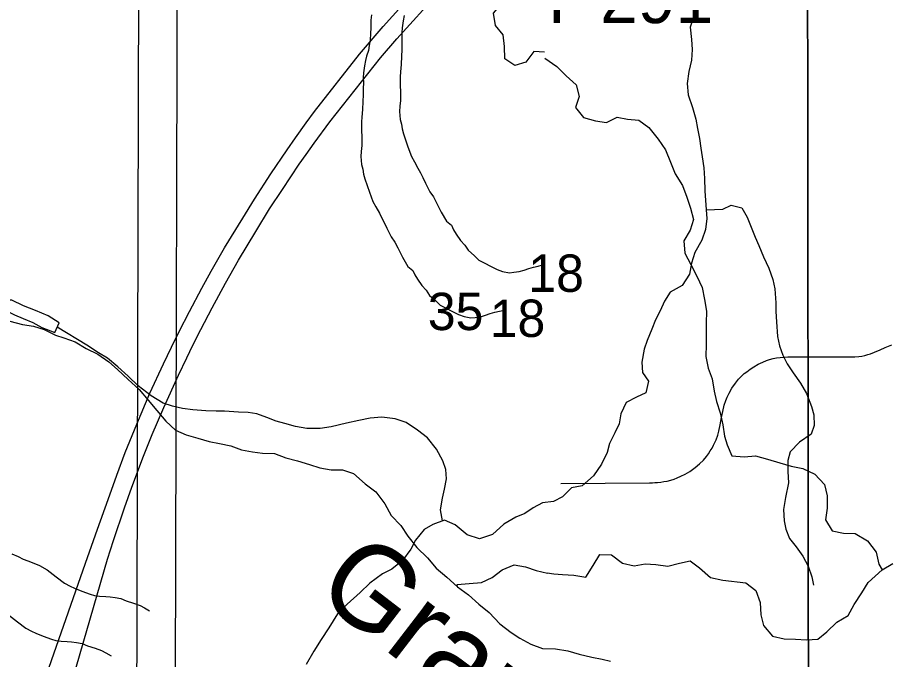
# Model space of a CAD drawing. Extents: x -21.1 to 50.3, y 0 to 22.1.
# Drawn here: x 2.6 to 3.575, y 16.03 to 16.75 of the extents above; entities that cross this region are included whole.
import ezdxf

# ---------------------------------------------------------------- set-up
doc = ezdxf.new("R2010")
doc.units = 0
for name, color, linetype in [('GM_X_Interstate_Route', 7, 'Continuous'), ('GM_X_Minor_Lake', 7, 'Continuous'), ('GM_X_Minor_River', 7, 'Continuous'), ('GM_X_Minor_River_Text', 7, 'Continuous'), ('GM_X_Section', 7, 'Continuous'), ('GM_X_Section_Text', 7, 'Continuous'), ('GM_X_Township_Road', 7, 'Continuous'), ('GM_X_Township_Road_Text', 7, 'Continuous')]:
    doc.layers.add(name, color=color, linetype=linetype)

msp = doc.modelspace()

# ---------------------------------------------------------------- linework, layer by layer
at = {"layer": 'GM_X_Interstate_Route'}
for points in [[(2.60844, 15.94357), (2.67647, 16.13827), (2.68996, 16.17638), (2.70198, 16.20952), (2.71165, 16.23678), (2.72104, 16.2623), (2.73389, 16.29377), (2.74873, 16.32857), (2.7639, 16.36156), (2.77281, 16.38036), (2.78138, 16.39785), (2.7931, 16.42028), (2.80679, 16.44617), (2.81717, 16.46531), (2.83219, 16.49153), (2.85264, 16.52485), (2.86567, 16.54613), (2.88398, 16.57449), (2.90261, 16.60138), (2.91168, 16.61457), (2.92389, 16.6314), (2.93296, 16.6441), (2.9836, 16.70826), (3.01015, 16.73927), (3.05205, 16.78594)], [(2.64318, 15.94293), (2.70115, 16.14265), (2.70784, 16.16345), (2.72028, 16.20024), (2.72846, 16.22346), (2.74128, 16.25802), (2.75131, 16.28254), (2.76413, 16.31245), (2.78085, 16.34886), (2.78995, 16.36818), (2.79664, 16.3824), (2.80556, 16.39981), (2.81838, 16.42433), (2.83329, 16.45192), (2.84806, 16.47756), (2.86728, 16.50989), (2.88275, 16.53525), (2.8971, 16.5567), (2.91605, 16.58513), (2.92385, 16.596), (2.93277, 16.60854), (2.95033, 16.6325), (3.00718, 16.7044), (3.02543, 16.72558), (3.07294, 16.77825)]]:
    msp.add_lwpolyline(points, dxfattribs=at)
at = {"layer": 'GM_X_Minor_Lake'}
for points in [[(2.64691, 16.40733), (2.63444, 16.41537), (2.62044, 16.42115), (2.60681, 16.42654), (2.59395, 16.43269), (2.58674, 16.43274), (2.58482, 16.42933), (2.58856, 16.42058), (2.59688, 16.41636), (2.60672, 16.41213), (2.61732, 16.40789), (2.62752, 16.40213), (2.64191, 16.39673)], [(2.64191, 16.39673), (2.64691, 16.40733)]]:
    msp.add_lwpolyline(points, dxfattribs=at)
at = {"layer": 'GM_X_Minor_River'}
for points in [[(3.19087, 16.71053), (3.17875, 16.71146), (3.16989, 16.69954), (3.15747, 16.69553), (3.14637, 16.70331), (3.14613, 16.71696), (3.14438, 16.73021), (3.13587, 16.74068), (3.13374, 16.7543), (3.14337, 16.76585), (3.14389, 16.77951), (3.14783, 16.79172), (3.16005, 16.78549), (3.17299, 16.78078), (3.18582, 16.78253)], [(3.36149, 16.76148), (3.35761, 16.74899), (3.35413, 16.73876), (3.35556, 16.72472), (3.35624, 16.71371), (3.35579, 16.70157), (3.35267, 16.68907), (3.35068, 16.67542), (3.35174, 16.6629), (3.35658, 16.64883), (3.36066, 16.63553), (3.36249, 16.62527), (3.36469, 16.61387), (3.36614, 16.60324), (3.3676, 16.59337), (3.36941, 16.58122), (3.37009, 16.56907), (3.37076, 16.55541), (3.37214, 16.53415), (3.37283, 16.52429), (3.37124, 16.51215), (3.36736, 16.50004), (3.3593, 16.48605), (3.35581, 16.47431), (3.35345, 16.4618), (3.34502, 16.44933), (3.33169, 16.44183), (3.32555, 16.43162), (3.32055, 16.42103), (3.31517, 16.41082), (3.31131, 16.40022), (3.30591, 16.38773), (3.30243, 16.37789), (3.30006, 16.36348), (3.30074, 16.35172), (3.30751, 16.34219), (3.30439, 16.32893), (3.29411, 16.32406), (3.28231, 16.31807), (3.27654, 16.30558), (3.27456, 16.29421), (3.26957, 16.28438), (3.26379, 16.27227), (3.26107, 16.26204), (3.25492, 16.24918), (3.24572, 16.23596), (3.23313, 16.22503), (3.22097, 16.22245), (3.21104, 16.21265), (3.20114, 16.2074), (3.1886, 16.20596), (3.17832, 16.20033), (3.16879, 16.19394), (3.1589, 16.18983), (3.14519, 16.18194), (3.13259, 16.17026), (3.11814, 16.16541), (3.10413, 16.17005), (3.09092, 16.18114), (3.07881, 16.18652), (3.06588, 16.18167), (3.05597, 16.17604), (3.04641, 16.16396), (3.04103, 16.15375)], [(2.99708, 16.75251), (2.99637, 16.74642), (2.99606, 16.73805), (2.99574, 16.73158), (2.99542, 16.72397), (2.99433, 16.71826), (2.99362, 16.71255), (2.99139, 16.70607), (2.99029, 16.70112), (2.9892, 16.6954), (2.98813, 16.68741), (2.98779, 16.68208), (2.98784, 16.676), (2.98751, 16.67029), (2.98758, 16.66269), (2.98726, 16.65546), (2.98695, 16.64633), (2.98626, 16.63796), (2.98593, 16.63264), (2.98615, 16.60602), (2.98545, 16.59955), (2.98512, 16.59384), (2.98595, 16.58472), (2.98714, 16.57941), (2.98794, 16.57409), (2.98951, 16.56878), (2.99458, 16.55399), (2.99847, 16.54338), (3.00194, 16.53732), (3.00581, 16.53013), (3.00851, 16.52482), (3.01122, 16.5199), (3.01431, 16.51347), (3.01896, 16.50361), (3.02319, 16.49795), (3.02667, 16.49151), (3.02899, 16.48621), (3.0317, 16.4809), (3.03787, 16.47069), (3.04323, 16.46617), (3.04555, 16.46124), (3.04864, 16.45632), (3.05326, 16.44914), (3.05825, 16.44386), (3.0621, 16.43818), (3.06899, 16.43215), (3.07398, 16.42725), (3.07932, 16.42463), (3.08849, 16.41977), (3.0946, 16.41677), (3.1007, 16.41454), (3.10832, 16.41308), (3.11326, 16.4135), (3.11933, 16.41431), (3.12464, 16.41588), (3.12995, 16.41782), (3.13526, 16.41939), (3.14057, 16.42057), (3.14551, 16.42175)], [(3.03358, 16.75163), (3.03249, 16.74592), (3.03142, 16.73793), (3.03108, 16.7326), (3.03113, 16.72652), (3.0308, 16.72081), (3.03086, 16.7132), (3.03054, 16.70598), (3.03024, 16.69685), (3.02955, 16.68848), (3.02922, 16.68315), (3.02944, 16.65653), (3.02874, 16.65006), (3.0284, 16.64436), (3.02924, 16.63524), (3.03043, 16.62993), (3.03123, 16.62461), (3.0328, 16.6193), (3.03787, 16.60451), (3.04176, 16.59389), (3.04523, 16.58784), (3.0491, 16.58064), (3.0518, 16.57534), (3.05451, 16.57042), (3.0576, 16.56398), (3.06225, 16.55413), (3.06648, 16.54846), (3.06996, 16.54203), (3.07228, 16.53672), (3.07499, 16.53142), (3.08116, 16.5212), (3.08652, 16.51668), (3.08884, 16.51176), (3.09193, 16.50684), (3.09655, 16.49965), (3.10154, 16.49437), (3.10539, 16.4887), (3.11228, 16.48267), (3.11727, 16.47777), (3.12261, 16.47515), (3.13178, 16.47028), (3.13789, 16.46729), (3.14399, 16.46506), (3.15161, 16.4636), (3.15655, 16.46402), (3.16262, 16.46483), (3.16793, 16.46639), (3.17324, 16.46834), (3.17855, 16.4699), (3.18386, 16.47109), (3.1888, 16.47227)], [(3.19125, 16.704), (3.20458, 16.69451), (3.21525, 16.68426), (3.2263, 16.67401), (3.22974, 16.66108), (3.22557, 16.64853), (3.23472, 16.63752), (3.24805, 16.63373), (3.26023, 16.63185), (3.27239, 16.63795), (3.28381, 16.63568), (3.29675, 16.63455), (3.3078, 16.6262), (3.31809, 16.61329), (3.32648, 16.60114), (3.33221, 16.58746), (3.33717, 16.57453), (3.34556, 16.56124), (3.35053, 16.54832), (3.35435, 16.53578), (3.3578, 16.52324), (3.35401, 16.51107), (3.34718, 16.49927), (3.34834, 16.48558), (3.35483, 16.47267), (3.3617, 16.45975), (3.36742, 16.44721), (3.37011, 16.43352), (3.37241, 16.4206), (3.37205, 16.40691), (3.37207, 16.39322), (3.37209, 16.38334), (3.37173, 16.36965), (3.37441, 16.35673), (3.37862, 16.34457), (3.38092, 16.33088), (3.3836, 16.31948), (3.38781, 16.30656), (3.39087, 16.29325), (3.39279, 16.28033), (3.39547, 16.27083), (3.40082, 16.25829), (3.41452, 16.25716), (3.42745, 16.25832), (3.44077, 16.25491), (3.45448, 16.25075), (3.46742, 16.24696), (3.48036, 16.24432), (3.49369, 16.23787), (3.50474, 16.22648), (3.5078, 16.21355), (3.50782, 16.19987), (3.50594, 16.18693), (3.51319, 16.1744), (3.52613, 16.17175), (3.53907, 16.17139), (3.55278, 16.16342), (3.56269, 16.1505), (3.56575, 16.1372)], [(3.37215, 16.53399), (3.39074, 16.5348), (3.40026, 16.53929), (3.412, 16.53619), (3.418, 16.5259), (3.42248, 16.5145), (3.42696, 16.50347), (3.43107, 16.49396), (3.4363, 16.4814), (3.44229, 16.46885), (3.44676, 16.45592), (3.44897, 16.44566), (3.45001, 16.42972), (3.45032, 16.42023), (3.451, 16.40847), (3.45204, 16.39215), (3.45424, 16.38151), (3.45797, 16.37124), (3.46284, 16.36135), (3.4696, 16.35144), (3.47788, 16.34001), (3.48463, 16.32821), (3.49023, 16.31376), (3.49282, 16.30426), (3.49312, 16.29249), (3.48964, 16.28265), (3.47668, 16.27362), (3.46637, 16.26306), (3.46365, 16.25321), (3.46357, 16.24107), (3.46424, 16.22817), (3.4611, 16.21187), (3.45873, 16.19823), (3.45941, 16.18571), (3.46124, 16.17621), (3.46535, 16.16594), (3.47288, 16.15641), (3.4804, 16.14612), (3.4864, 16.1347), (3.49049, 16.12291), (3.49233, 16.11342)], [(2.59171, 16.40945), (2.60577, 16.40553), (2.61829, 16.40385), (2.63008, 16.39988), (2.64268, 16.39365), (2.65218, 16.39078), (2.66475, 16.38607), (2.67736, 16.37871), (2.69033, 16.37248), (2.7026, 16.36359), (2.7122, 16.35504), (2.72412, 16.34386), (2.73643, 16.3327), (2.74685, 16.32074), (2.75651, 16.30915), (2.76656, 16.29718), (2.77733, 16.28713), (2.78914, 16.28202), (2.80245, 16.27808), (2.815, 16.27451), (2.82676, 16.27244), (2.83929, 16.26962), (2.85147, 16.26528), (2.86362, 16.26284), (2.87499, 16.26152), (2.88824, 16.261), (2.90081, 16.25628), (2.91411, 16.25272), (2.92742, 16.24878), (2.93921, 16.24519), (2.95173, 16.24276), (2.9646, 16.2426), (2.97677, 16.23864), (2.98983, 16.22711), (3.00172, 16.21821), (3.01179, 16.20473), (3.01921, 16.19158), (3.03, 16.18039), (3.03777, 16.16839), (3.04783, 16.15566), (3.05976, 16.14411), (3.06942, 16.13252), (3.08133, 16.12248), (3.09324, 16.11169), (3.10588, 16.1028), (3.11741, 16.09238), (3.12892, 16.0831), (3.14087, 16.0704), (3.15353, 16.06038), (3.1631, 16.0541), (3.1757, 16.04749), (3.18864, 16.04278)], [(3.07653, 16.18567), (3.07433, 16.19793), (3.0767, 16.2112), (3.07866, 16.22105), (3.08101, 16.2328), (3.08032, 16.24304), (3.07697, 16.25293), (3.06984, 16.26587), (3.05968, 16.27845), (3.04836, 16.28725), (3.03589, 16.29567), (3.0234, 16.29992), (3.00861, 16.30191), (2.99532, 16.30048), (2.98278, 16.2979), (2.9691, 16.29494), (2.95162, 16.29088), (2.93946, 16.28906), (2.92466, 16.28915), (2.91178, 16.2915), (2.90003, 16.29461), (2.89018, 16.29733), (2.87959, 16.30156), (2.86861, 16.30543), (2.85875, 16.307), (2.84775, 16.30745), (2.8322, 16.30831), (2.82271, 16.30836), (2.81133, 16.30881), (2.79692, 16.31004), (2.78517, 16.31163), (2.7738, 16.31397), (2.76358, 16.31745), (2.74997, 16.3255), (2.73562, 16.33697), (2.72431, 16.34766), (2.71261, 16.35798), (2.70092, 16.36792), (2.69109, 16.37367), (2.67786, 16.38247), (2.64464, 16.40252)], [(3.04103, 16.15375), (3.03184, 16.14128), (3.01963, 16.13149), (3.00935, 16.12624), (2.99524, 16.11571), (2.98417, 16.10553), (2.96967, 16.09234), (2.95897, 16.0814), (2.949, 16.06591), (2.94057, 16.05268), (2.93251, 16.03983), (2.92369, 16.02471)], [(2.59382, 16.14876), (2.60107, 16.14578), (2.60641, 16.14278), (2.61175, 16.14092), (2.61671, 16.13906), (2.62472, 16.13571), (2.63351, 16.13084), (2.64347, 16.12293), (2.65303, 16.11578), (2.65914, 16.11241), (2.66411, 16.11017), (2.67059, 16.10756), (2.67631, 16.10533), (2.68165, 16.10347), (2.68661, 16.10199), (2.69232, 16.10127), (2.69916, 16.10095), (2.70411, 16.10061), (2.70982, 16.0999), (2.71591, 16.0988), (2.72202, 16.09619), (2.73041, 16.0936), (2.73765, 16.09099), (2.74262, 16.08837), (2.74835, 16.085)], [(3.1937, 16.12725), (3.20126, 16.1261), (3.21115, 16.12535), (3.22371, 16.12461), (3.23703, 16.12272), (3.24538, 16.13566), (3.25297, 16.14784), (3.26591, 16.14747), (3.27848, 16.13836), (3.29142, 16.13534), (3.30359, 16.13763), (3.31577, 16.13689), (3.32909, 16.135), (3.34202, 16.13806), (3.35419, 16.14074), (3.36448, 16.13314), (3.37705, 16.12214), (3.39075, 16.11911), (3.41663, 16.1161), (3.42768, 16.10775), (3.43264, 16.09407), (3.43343, 16.08038), (3.43649, 16.06822), (3.4464, 16.05644), (3.45934, 16.05342), (3.47228, 16.05305), (3.48445, 16.05231), (3.49739, 16.05308), (3.50727, 16.06146), (3.51867, 16.07212), (3.53121, 16.07974), (3.53804, 16.09192), (3.54639, 16.10485), (3.5536, 16.11665), (3.56917, 16.13073)], [(3.09324, 16.11169), (3.09282, 16.11433), (3.10642, 16.11533), (3.12039, 16.11671), (3.1324, 16.12224), (3.14359, 16.13078), (3.15674, 16.13632), (3.16963, 16.13427), (3.18144, 16.12992), (3.19435, 16.12711)], [(3.56575, 16.1372), (3.56918, 16.13074), (3.58135, 16.13798)], [(2.59022, 16.08032), (2.60018, 16.07241), (2.60974, 16.06527), (2.61585, 16.0619), (2.62082, 16.05965), (2.6273, 16.05704), (2.63302, 16.05481), (2.63836, 16.05295), (2.64332, 16.05147), (2.64903, 16.05076), (2.65588, 16.05043), (2.66082, 16.05009), (2.66653, 16.04938), (2.67262, 16.04829), (2.67873, 16.04568), (2.68712, 16.04308), (2.69436, 16.04048), (2.69933, 16.03786), (2.70506, 16.03448)], [(3.18864, 16.04278), (3.20329, 16.04245), (3.21699, 16.04018), (3.22955, 16.0364), (3.24401, 16.03299), (3.25543, 16.03073), (3.26495, 16.02846)]]:
    msp.add_lwpolyline(points, dxfattribs=at)
at = {"layer": 'GM_X_Section'}
for points in [[(3.82173, 16.99041), (3.83586, 15.97019), (2.77838, 15.96075), (2.77727, 16.00736), (2.77975, 16.9773)], [(3.77844, 16.93989), (3.79257, 15.91968), (2.73509, 15.91023), (2.73398, 15.95684), (2.73646, 16.92678)], [(4.49436, 16.90218), (4.49511, 15.90479), (3.50758, 15.88397), (3.48674, 15.88357), (3.4856, 16.89423)], [(3.4856, 16.89423), (3.48674, 15.88357), (2.52082, 15.85784), (2.47799, 15.85781), (2.47912, 16.87744), (2.97553, 16.89271)]]:
    msp.add_lwpolyline(points, close=True, dxfattribs=at)
at = {"layer": 'GM_X_Township_Road'}
msp.add_lwpolyline([(3.209, 16.22744), (3.30854, 16.22828), (3.31174, 16.2284), (3.31436, 16.22849), (3.31738, 16.22869), (3.32137, 16.22908), (3.32448, 16.22956), (3.32837, 16.23025), (3.33245, 16.23122), (3.33634, 16.23239), (3.33965, 16.23375), (3.34382, 16.23559), (3.3484, 16.23793), (3.35111, 16.23951), (3.35374, 16.24104), (3.35957, 16.24542), (3.36473, 16.2495), (3.36901, 16.25358), (3.37241, 16.25786), (3.3745, 16.26071), (3.37669, 16.26398), (3.37866, 16.26714), (3.38038, 16.2703), (3.38194, 16.27344), (3.3832, 16.27643), (3.38504, 16.28149), (3.38631, 16.28615), (3.38777, 16.29315), (3.38943, 16.30131), (3.39059, 16.30812), (3.39224, 16.31512), (3.39397, 16.32047), (3.39543, 16.32419), (3.39769, 16.32871), (3.40097, 16.33432), (3.40484, 16.33986), (3.40848, 16.34439), (3.41198, 16.34796), (3.41482, 16.35051), (3.41752, 16.3527), (3.42131, 16.35547), (3.42561, 16.35817), (3.4305, 16.36101), (3.43575, 16.36349), (3.43961, 16.36517), (3.44304, 16.36633), (3.44734, 16.36743), (3.45105, 16.36825), (3.45486, 16.36874), (3.45945, 16.36906), (3.46346, 16.36918), (3.49372, 16.36925), (3.53463, 16.36932), (3.53885, 16.36947), (3.5433, 16.36983), (3.54636, 16.37027), (3.54986, 16.371), (3.55315, 16.37191), (3.55642, 16.3729), (3.56087, 16.37457), (3.56707, 16.37727), (3.57262, 16.37982), (3.57998, 16.38296)], dxfattribs=at)

# ---------------------------------------------------------------- texts
at = {"layer": 'GM_X_Minor_River_Text'}
msp.add_text('Granger', height=0.09474, rotation=322.42312, dxfattribs=at).set_placement((2.93076, 16.10332))
at = {"layer": 'GM_X_Section_Text'}
for s, p in [('18', (3.17277, 16.44214)), ('35', (3.06012, 16.39932)), ('18', (3.12948, 16.39162))]:
    msp.add_text(s, height=0.041856, rotation=0.00001, dxfattribs=at).set_placement(p)
at = {"layer": 'GM_X_Township_Road_Text'}
msp.add_text('T-291', height=0.056818, rotation=0.00001, dxfattribs=at).set_placement((3.18147, 16.74319))

doc.saveas('drawing.dxf')
